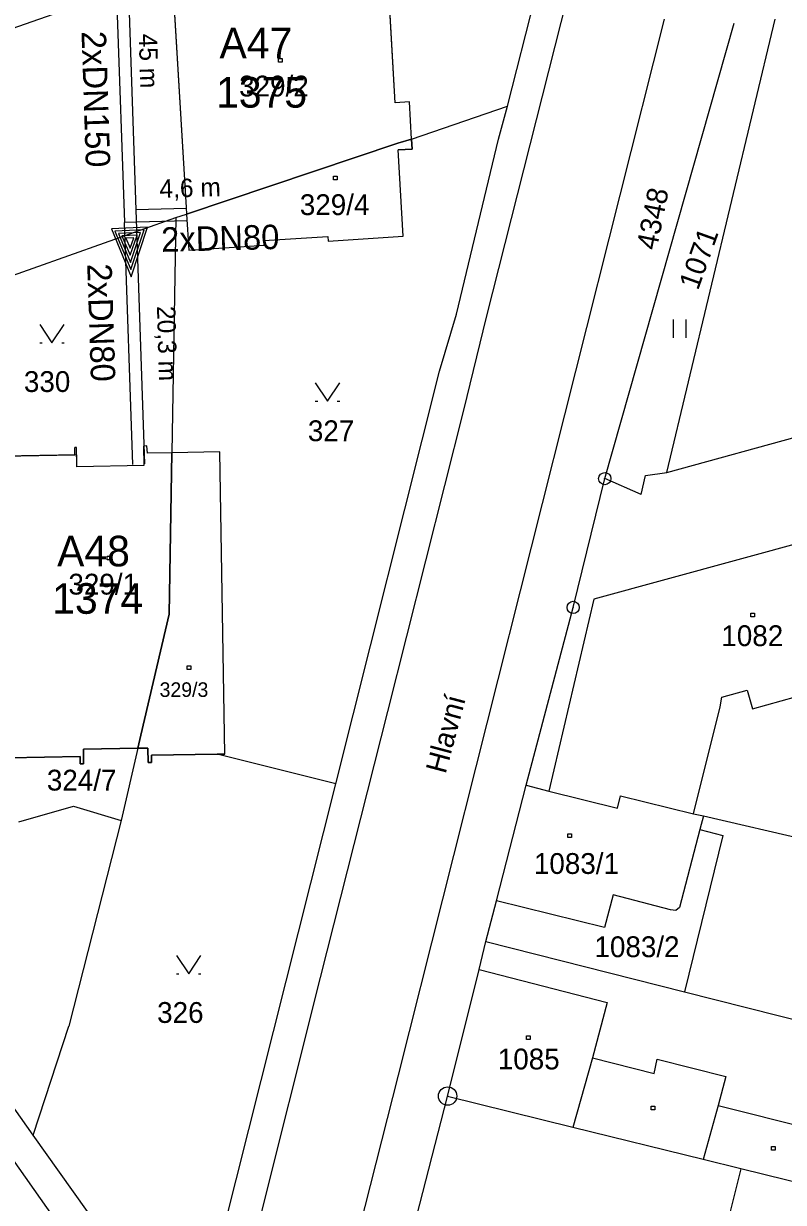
# Model space of a CAD drawing. Extents: x -468021 to -466942, y -1130484 to -1128584.
# Drawn here: x -467450.2 to -467388.1, y -1129633.9 to -1129537.6 of the extents above; entities that cross this region are included whole.
import ezdxf

# ---------------------------------------------------------------- set-up
doc = ezdxf.new("R2010")
doc.units = 0
for name, color, linetype in [('13-Redukce', 7, 'Continuous'), ('21-Označení-odběrného-místa', 7, 'Continuous'), ('22-Odběrná místa-šrafy', 7, 'Continuous'), ('25-Popisná-čísla', 7, 'Continuous'), ('27-delky-vedeni', 7, 'Continuous'), ('DKM', 7, 'Continuous'), ('UT_SKUTEČNOST_staré', 7, 'Continuous')]:
    doc.layers.add(name, color=color, linetype=linetype)

# ---------------------------------------------------------------- blocks, each defined once
blk = doc.blocks.new('REDUKCE')
at = {"layer": '13-Redukce'}
for points in [[(-0.01322, 0.00747), (0.02656, 0.02205), (-0.01322, 0.03715), (-0.01322, 0.00747)], [(-0.01121, 0.01028), (0.02073, 0.02206), (-0.01123, 0.03426), (-0.01121, 0.01028)], [(-0.00918, 0.01313), (0.01492, 0.02205), (-0.00918, 0.03128), (-0.00918, 0.01313)], [(-0.00725, 0.01583), (0.00893, 0.02206), (-0.00726, 0.02841), (-0.00725, 0.01583)], [(-0.00521, 0.01911), (0.00311, 0.02232), (-0.00522, 0.02558), (-0.00521, 0.01911)]]:
    blk.add_lwpolyline(points, dxfattribs=at)

msp = doc.modelspace()

# ---------------------------------------------------------------- linework, layer by layer
at = {"layer": '22-Odběrná místa-šrafy'}
for p, q in [((-467438.3, -1129585.84), (-467440.599, -1129595.73)), ((-467440.599, -1129595.73), (-467438.3, -1129585.84)), ((-467440.849, -1129596.8), (-467440.599, -1129595.73))]:
    msp.add_line(p, q, dxfattribs=at)
for points in [[(-467418.48, -1129547.04), (-467418.65, -1129544), (-467419.81, -1129544.07), (-467420.42, -1129533.629), (-467426.61, -1129533.96), (-467426.59, -1129534.32), (-467431.74, -1129534.6), (-467431.77, -1129534), (-467437.99, -1129534.57), (-467436.909, -1129552.629), (-467436.88, -1129553.17)], [(-467418.48, -1129547.04), (-467419.61, -1129547.37), (-467436.88, -1129553.17)], [(-467436.88, -1129553.17), (-467419.61, -1129547.37), (-467418.48, -1129547.04)], [(-467419.58, -1129547.93), (-467418.43, -1129547.86), (-467418.48, -1129547.04)], [(-467436.88, -1129553.17), (-467436.67, -1129556.11), (-467430.53, -1129555.71), (-467430.56, -1129555.33), (-467425.32, -1129554.99), (-467425.289, -1129555.37), (-467419.17, -1129554.97), (-467419.58, -1129547.93)], [(-467438.3, -1129585.84), (-467438.08, -1129572.66), (-467440.06, -1129572.7), (-467440.11, -1129572.11), (-467440.38, -1129572.12), (-467440.349, -1129573.71), (-467445.82, -1129573.82), (-467445.845, -1129572.827), (-467451.89, -1129572.95), (-467451.719, -1129581.71), (-467451.4, -1129597.58), (-467445.56, -1129597.48), (-467445.55, -1129598.08), (-467445.28, -1129598.07), (-467445.3, -1129596.879), (-467440.849, -1129596.8)], [(-467440.599, -1129595.73), (-467440.849, -1129596.8), (-467440.02, -1129596.79), (-467440, -1129597.98), (-467439.73, -1129597.97), (-467439.74, -1129597.379), (-467434.36, -1129597.29), (-467433.75, -1129597.28), (-467434.15, -1129572.59)], [(-467434.15, -1129572.59), (-467438.08, -1129572.66), (-467438.3, -1129585.84)]]:
    msp.add_lwpolyline(points, dxfattribs=at)
at = {"layer": 'DKM'}
for p, q in [((-467412.35, -1129561.58), (-467394.85, -1129492.62)), ((-467404.91, -1129521.83), (-467457.72, -1129540.33)), ((-467410.65, -1129544.36), (-467404.91, -1129521.83)), ((-467419.81, -1129544.07), (-467420.42, -1129533.63)), ((-467437.99, -1129534.57), (-467436.91, -1129552.63)), ((-467397.83, -1129537.24), (-467419.56, -1129623.51)), ((-467402.69, -1129574.78), (-467392.12, -1129537.58)), ((-467397.61, -1129574.29), (-467388.76, -1129537.24)), ((-467429.34, -1129540.45), (-467429.04, -1129540.45)), ((-467429.34, -1129540.75), (-467429.34, -1129540.45)), ((-467429.04, -1129540.75), (-467429.34, -1129540.75)), ((-467429.04, -1129540.45), (-467429.04, -1129540.75)), ((-467418.65, -1129544), (-467419.81, -1129544.07)), ((-467418.48, -1129547.04), (-467418.65, -1129544)), ((-467418.48, -1129547.04), (-467410.65, -1129544.36)), ((-467411.36, -1129547.06), (-467410.65, -1129544.36)), ((-467436.88, -1129553.17), (-467419.61, -1129547.37)), ((-467419.61, -1129547.37), (-467418.48, -1129547.04)), ((-467418.48, -1129547.04), (-467418.43, -1129547.86)), ((-467414.81, -1129561.35), (-467411.36, -1129547.06)), ((-467418.43, -1129547.86), (-467419.58, -1129547.93)), ((-467419.17, -1129554.97), (-467419.58, -1129547.93)), ((-467424.86, -1129550.08), (-467424.56, -1129550.08)), ((-467424.86, -1129550.38), (-467424.86, -1129550.08)), ((-467424.56, -1129550.38), (-467424.86, -1129550.38)), ((-467424.56, -1129550.08), (-467424.56, -1129550.38)), ((-467437.75, -1129553.46), (-467436.88, -1129553.17)), ((-467436.91, -1129552.63), (-467436.88, -1129553.17)), ((-467436.88, -1129553.17), (-467436.67, -1129556.11)), ((-467461.04, -1129561.7), (-467437.75, -1129553.46)), ((-467437.75, -1129553.46), (-467438.08, -1129572.66)), ((-467430.56, -1129555.33), (-467425.32, -1129554.99)), ((-467425.32, -1129554.99), (-467425.29, -1129555.37)), ((-467425.29, -1129555.37), (-467419.17, -1129554.97)), ((-467436.67, -1129556.11), (-467430.53, -1129555.71)), ((-467430.53, -1129555.71), (-467430.56, -1129555.33)), ((-467416.19, -1129565.99), (-467414.81, -1129561.35)), ((-467414.21, -1129569.18), (-467412.35, -1129561.58)), ((-467397.07, -1129563.27), (-467397.07, -1129561.77)), ((-467396.07, -1129561.77), (-467396.07, -1129563.27)), ((-467448.87, -1129562.19), (-467447.87, -1129563.69)), ((-467447.87, -1129563.69), (-467446.87, -1129562.19)), ((-467397.61, -1129574.29), (-467356.61, -1129562.95)), ((-467448.87, -1129563.69), (-467448.67, -1129563.69)), ((-467447.07, -1129563.69), (-467446.87, -1129563.69)), ((-467424.67, -1129599.71), (-467416.19, -1129565.99)), ((-467426.35, -1129566.95), (-467425.35, -1129568.45)), ((-467425.35, -1129568.45), (-467424.35, -1129566.95)), ((-467426.35, -1129568.45), (-467426.15, -1129568.45)), ((-467424.55, -1129568.45), (-467424.35, -1129568.45)), ((-467420.41, -1129593.81), (-467414.21, -1129569.18)), ((-467445.99, -1129572.83), (-467445.99, -1129572.23)), ((-467445.86, -1129572.23), (-467445.99, -1129572.23)), ((-467445.82, -1129573.82), (-467445.86, -1129572.23)), ((-467440.11, -1129572.11), (-467440.38, -1129572.12)), ((-467440.38, -1129572.12), (-467440.35, -1129573.71)), ((-467440.06, -1129572.7), (-467440.11, -1129572.11)), ((-467434.15, -1129572.59), (-467438.08, -1129572.66)), ((-467433.75, -1129597.28), (-467434.15, -1129572.59)), ((-467451.89, -1129572.95), (-467445.99, -1129572.83)), ((-467438.08, -1129572.66), (-467440.06, -1129572.7)), ((-467438.08, -1129572.66), (-467438.3, -1129585.84)), ((-467490.6, -1129574.37), (-467444, -1129640.44)), ((-467440.35, -1129573.71), (-467445.82, -1129573.82)), ((-467399.72, -1129576.07), (-467399.35, -1129574.51)), ((-467399.35, -1129574.51), (-467397.61, -1129574.29)), ((-467405.27, -1129585.3), (-467402.69, -1129574.78)), ((-467399.72, -1129576.07), (-467402.69, -1129574.78)), ((-467375.55, -1129576.96), (-467403.57, -1129584.63)), ((-467443.35, -1129581.11), (-467443.05, -1129581.11)), ((-467443.35, -1129581.41), (-467443.35, -1129581.11)), ((-467443.05, -1129581.11), (-467443.05, -1129581.41)), ((-467443.05, -1129581.41), (-467443.35, -1129581.41)), ((-467403.57, -1129584.63), (-467407.25, -1129600.3)), ((-467438.3, -1129585.84), (-467440.6, -1129595.73)), ((-467409.12, -1129599.82), (-467405.27, -1129585.3)), ((-467390.75, -1129585.76), (-467390.45, -1129585.76)), ((-467390.75, -1129586.06), (-467390.75, -1129585.76)), ((-467390.45, -1129586.06), (-467390.75, -1129586.06)), ((-467390.45, -1129585.76), (-467390.45, -1129586.06)), ((-467436.81, -1129590.08), (-467436.51, -1129590.08)), ((-467436.81, -1129590.38), (-467436.81, -1129590.08)), ((-467436.51, -1129590.38), (-467436.81, -1129590.38)), ((-467436.51, -1129590.08), (-467436.51, -1129590.38)), ((-467393.27, -1129593.43), (-467393.12, -1129592.64)), ((-467393.12, -1129592.64), (-467391.04, -1129592.06)), ((-467391.04, -1129592.06), (-467390.62, -1129593.58)), ((-467390.62, -1129593.58), (-467385.27, -1129592.08)), ((-467425.92, -1129615.54), (-467420.41, -1129593.81)), ((-467395.44, -1129602.15), (-467393.27, -1129593.43)), ((-467440.6, -1129595.73), (-467440.85, -1129596.8)), ((-467445.56, -1129597.48), (-467451.4, -1129597.58)), ((-467445.55, -1129598.08), (-467445.56, -1129597.48)), ((-467440.85, -1129596.8), (-467445.3, -1129596.88)), ((-467445.3, -1129596.88), (-467445.28, -1129598.07)), ((-467440.85, -1129596.8), (-467442.21, -1129602.7)), ((-467440.02, -1129596.79), (-467440.85, -1129596.8)), ((-467440, -1129597.98), (-467440.02, -1129596.79)), ((-467434.36, -1129597.29), (-467439.74, -1129597.38)), ((-467439.74, -1129597.38), (-467439.73, -1129597.97)), ((-467433.75, -1129597.28), (-467434.36, -1129597.29)), ((-467424.67, -1129599.71), (-467434.36, -1129597.29)), ((-467445.28, -1129598.07), (-467445.55, -1129598.08)), ((-467439.73, -1129597.97), (-467440, -1129597.98)), ((-467434.34, -1129638.14), (-467424.67, -1129599.71)), ((-467411.53, -1129609.27), (-467409.12, -1129599.82)), ((-467409.12, -1129599.82), (-467407.25, -1129600.3)), ((-467407.25, -1129600.3), (-467401.65, -1129601.71)), ((-467401.65, -1129601.71), (-467401.4, -1129600.69)), ((-467401.4, -1129600.69), (-467395.44, -1129602.15)), ((-467450.56, -1129602.82), (-467446.11, -1129601.53)), ((-467446.11, -1129601.53), (-467442.21, -1129602.7)), ((-467395.44, -1129602.15), (-467394.63, -1129602.33)), ((-467394.63, -1129602.33), (-467394.92, -1129603.45)), ((-467394.63, -1129602.33), (-467378.01, -1129606.15)), ((-467442.21, -1129602.7), (-467446.48, -1129619.5)), ((-467394.92, -1129603.45), (-467396.58, -1129609.81)), ((-467394.92, -1129603.45), (-467393.05, -1129603.93)), ((-467405.71, -1129603.79), (-467405.41, -1129603.79)), ((-467405.71, -1129604.09), (-467405.71, -1129603.79)), ((-467405.41, -1129604.09), (-467405.71, -1129604.09)), ((-467405.41, -1129603.79), (-467405.41, -1129604.09)), ((-467393.05, -1129603.93), (-467396.17, -1129616.69)), ((-467449.39, -1129628.41), (-467463.78, -1129608.15)), ((-467402.01, -1129608.79), (-467402.72, -1129611.46)), ((-467397.31, -1129610.01), (-467402.01, -1129608.79)), ((-467412.4, -1129612.59), (-467411.53, -1129609.27)), ((-467402.72, -1129611.46), (-467411.53, -1129609.27)), ((-467396.87, -1129610.07), (-467397.31, -1129610.01)), ((-467396.58, -1129609.81), (-467396.87, -1129610.07)), ((-467412.95, -1129614.88), (-467412.4, -1129612.59)), ((-467412.4, -1129612.59), (-467396.17, -1129616.69)), ((-467437.69, -1129613.73), (-467436.69, -1129615.23)), ((-467436.69, -1129615.23), (-467435.69, -1129613.73)), ((-467415.55, -1129625.25), (-467412.95, -1129614.88)), ((-467412.95, -1129614.88), (-467402.5, -1129617.57)), ((-467437.69, -1129615.23), (-467437.49, -1129615.23)), ((-467435.89, -1129615.23), (-467435.69, -1129615.23)), ((-467431.89, -1129639.27), (-467425.92, -1129615.54)), ((-467396.17, -1129616.69), (-467383.59, -1129619.88)), ((-467402.5, -1129617.57), (-467403.68, -1129622.1)), ((-467449.39, -1129628.41), (-467446.48, -1129619.5)), ((-467409.08, -1129620.29), (-467408.78, -1129620.29)), ((-467409.08, -1129620.59), (-467409.08, -1129620.29)), ((-467408.78, -1129620.59), (-467409.08, -1129620.59)), ((-467408.78, -1129620.29), (-467408.78, -1129620.59)), ((-467403.68, -1129622.1), (-467405.29, -1129627.78)), ((-467403.68, -1129622.1), (-467398.65, -1129623.38)), ((-467398.65, -1129623.38), (-467398.4, -1129622.2)), ((-467398.4, -1129622.2), (-467392.79, -1129623.63)), ((-467419.56, -1129623.51), (-467425.11, -1129645.31)), ((-467392.79, -1129623.63), (-467393.42, -1129626)), ((-467421.13, -1129647.04), (-467415.55, -1129625.25)), ((-467405.29, -1129627.78), (-467415.55, -1129625.25)), ((-467398.89, -1129626.05), (-467398.59, -1129626.05)), ((-467398.89, -1129626.35), (-467398.89, -1129626.05)), ((-467398.59, -1129626.35), (-467398.89, -1129626.35)), ((-467398.59, -1129626.05), (-467398.59, -1129626.35)), ((-467393.42, -1129626), (-467394.66, -1129630.4)), ((-467393.42, -1129626), (-467383.16, -1129628.56)), ((-467442.5, -1129638.11), (-467449.39, -1129628.41)), ((-467394.66, -1129630.4), (-467405.29, -1129627.78)), ((-467389.06, -1129629.33), (-467388.76, -1129629.33)), ((-467389.06, -1129629.63), (-467389.06, -1129629.33)), ((-467388.76, -1129629.33), (-467388.76, -1129629.63)), ((-467391.56, -1129631.16), (-467394.66, -1129630.4)), ((-467388.76, -1129629.63), (-467389.06, -1129629.63)), ((-467391.56, -1129631.16), (-467394.14, -1129641.31)), ((-467384.28, -1129632.96), (-467391.56, -1129631.16))]:
    msp.add_line(p, q, dxfattribs=at)
for centre, radius in [((-467402.69, -1129574.78), 0.5), ((-467402.69, -1129574.78), 0.01), ((-467405.27, -1129585.3), 0.5), ((-467405.27, -1129585.3), 0.01), ((-467415.53, -1129625.22), 0.75), ((-467415.53, -1129625.22), 0.01)]:
    msp.add_circle(centre, radius, dxfattribs=at)
at = {"layer": 'UT_SKUTEČNOST_staré'}
for points in [[(-467456.278, -1129522.318), (-467455.603, -1129536.012), (-467441.606, -1129535.101), (-467441.002, -1129552.827)], [(-467457.175, -1129524.428), (-467456.552, -1129537.076), (-467442.57, -1129536.166), (-467441.948, -1129553.854)], [(-467436.883, -1129552.713), (-467441.002, -1129552.827)], [(-467441.002, -1129552.827), (-467440.295, -1129573.579)], [(-467441.967, -1129553.854), (-467441.294, -1129573.613)], [(-467436.855, -1129553.712), (-467441.948, -1129553.854)]]:
    msp.add_lwpolyline(points, dxfattribs=at)

# ---------------------------------------------------------------- block references
at = {"layer": '13-Redukce', "xscale": 100.00000000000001, "yscale": 99.99999999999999, "rotation": -87.66322285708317}
msp.add_blockref('REDUKCE', (-467443.705, -1129555.722), dxfattribs=at)

# ---------------------------------------------------------------- texts
at = {"layer": '21-Označení-odběrného-místa'}
for s, p in [('A47', (-467434.174, -1129540.443)), ('A48', (-467447.446, -1129581.947))]:
    msp.add_text(s, height=2.5, dxfattribs=at).set_placement(p)
at = {"layer": '25-Popisná-čísla'}
for s, p in [('1375', (-467434.453, -1129544.472)), ('1374', (-467447.847, -1129585.819))]:
    msp.add_text(s, height=2.5, dxfattribs=at).set_placement(p)
at = {"layer": '27-delky-vedeni'}
for s, rotation, p in [('45 m', 271.52612, (-467440.768, -1129538.448)), ('4,6 m', 1.52612, (-467439.065, -1129551.836)), ('20,3 m', 271.52612, (-467439.286, -1129560.694))]:
    msp.add_text(s, height=1.5, rotation=rotation, dxfattribs=at).set_placement(p)
at = {"layer": 'DKM'}
for s, height, p in [('329/2', 1.7, (-467432.57, -1129543.56)), ('329/4', 1.7, (-467427.61, -1129553.25)), ('330', 1.7, (-467450.16, -1129567.7)), ('327', 1.7, (-467426.95, -1129571.72)), ('329/1', 1.7, (-467446.52, -1129584.25)), ('1082', 1.7, (-467393.16, -1129588.46)), ('329/3', 1.19, (-467439.07, -1129592.61)), ('324/7', 1.7, (-467448.28, -1129600.26)), ('1083/1', 1.7, (-467408.48, -1129607.07)), ('1083/2', 1.7, (-467403.53, -1129613.87)), ('326', 1.7, (-467439.27, -1129619.24)), ('1085', 1.7, (-467411.43, -1129623.04))]:
    msp.add_text(s, height=height, dxfattribs=at).set_placement(p)
for s, rotation, p in [('4348', 78.5943, (-467398.45, -1129556.18)), ('1071', 70.30134, (-467395.07, -1129559.46)), ('Hlavní', 75.03723, (-467415.7, -1129598.96))]:
    msp.add_text(s, height=1.7, rotation=rotation, dxfattribs=at).set_placement(p)
at = {"layer": 'UT_SKUTEČNOST_staré'}
for s, rotation, p in [('2xDN150', 271.86185, (-467445.453, -1129538.243)), ('2xDN80', 1.41439, (-467438.919, -1129556.257)), ('2xDN80', 271.86185, (-467444.989, -1129557.238))]:
    msp.add_text(s, height=2, rotation=rotation, dxfattribs=at).set_placement(p)

doc.saveas('drawing.dxf')
